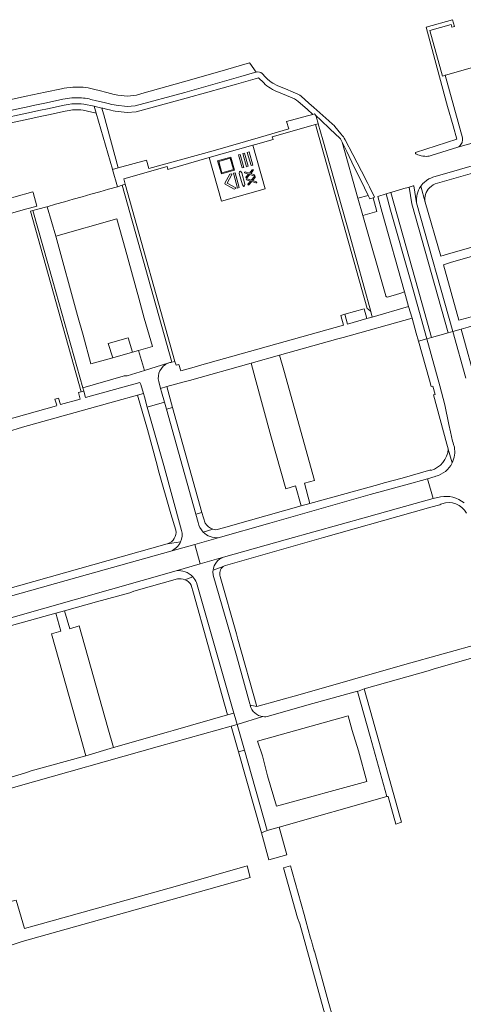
# Model space of a CAD drawing. Extents: x 146402 to 164798, y 455483 to 464134.
# Tile 497 of 575: x 156604 to 156751, y 463084 to 463411. Entities that reach past the tile are written whole.
import ezdxf

# ---------------------------------------------------------------- set-up
doc = ezdxf.new("R2010")
doc.units = 0
doc.header["$LTSCALE"] = 0.2
for name, color, linetype, lineweight in [('B-XX-VH-VERHARDING_ASFALT-GV', 252, 'CONTINUOUS', 18), ('B-XX-VH-VERHARDING_BETONSTRAATSTEEN-GV', 252, 'CONTINUOUS', 18), ('B-XX-VH-VERHARDING_SIERBESTRATING-GV', 252, 'CONTINUOUS', 18), ('B-XX-VH-VERHARDING_TEGEL-GV', 252, 'CONTINUOUS', 18)]:
    doc.layers.add(name, color=color, linetype=linetype, lineweight=lineweight)

msp = doc.modelspace()

# ---------------------------------------------------------------- linework, layer by layer
at = {"layer": 'B-XX-VH-VERHARDING_ASFALT-GV'}
for points in [[(156627.225, 463384.094), (156629.097, 463383.641), (156631.621, 463383.055), (156632.909, 463382.713), (156634.222, 463382.394), (156634.964, 463382.248), (156635.605, 463382.134), (156639.309, 463381.731), (156641.95, 463381.946), (156658.401, 463386.412), (156672.419, 463390.37), (156677.036, 463391.68), (156680.856, 463392.764), (156682.175, 463393.129), (156680.009, 463396.092), (156679.943, 463396.182), (156671.98, 463393.909), (156665.357, 463392.039), (156658.01, 463389.966), (156644.164, 463386.085), (156642.394, 463385.473), (156641.421, 463385.372), (156639.355, 463385.157), (156636.205, 463385.5), (156635.593, 463385.609), (156634.956, 463385.734), (156633.752, 463386.027), (156632.513, 463386.356), (156630.015, 463387.043), (156628.513, 463387.433), (156627.209, 463387.735)], [(156620.355, 463388.095), (156619.168, 463387.951), (156618.356, 463387.815), (156617.491, 463387.65), (156611.985, 463386.467), (156605.723, 463385.133), (156600.213, 463383.959), (156596.594, 463383.186)], [(156484.466, 463348.513), (156485.883, 463348.817), (156487.337, 463349.16), (156488.778, 463349.516), (156490.524, 463349.985), (156499.583, 463352.542), (156509.543, 463355.362), (156518.193, 463357.821), (156529.932, 463361.122), (156542.948, 463364.803), (156570.53, 463372.62), (156583.02, 463376.164), (156587.34, 463377.389), (156589.207, 463377.905), (156590.291, 463378.188), (156591.784, 463378.53), (156595.994, 463379.441), (156603.494, 463381.057), (156605.676, 463381.527), (156608.623, 463382.162), (156612.508, 463383.001), (156617.914, 463384.146)], [(156620.915, 463384.577), (156622.171, 463384.64)]]:
    msp.add_lwpolyline(points, dxfattribs=at)
for points in [[(156627.209, 463387.735, 0.0776193), (156620.355, 463388.095)], [(156617.914, 463384.146, -0.0443138), (156620.915, 463384.577)], [(156622.171, 463384.64, -0.0712119), (156627.225, 463384.094)]]:
    msp.add_lwpolyline(points, format="xyb", dxfattribs=at)
for points in [[(156726.832, 463353.173), (156726.771, 463353.155), (156725.297, 463352.722), (156726.811, 463347.344), (156733.491, 463323.625), (156736.39, 463313.392), (156738.823, 463304.612), (156740.365, 463305.04), (156737.931, 463313.824), (156735.031, 463324.06)], [(156740.365, 463305.04), (156745.899, 463306.574), (156733.874, 463349.428), (156732.973, 463354.973), (156732.595, 463354.862), (156731.241, 463354.465), (156730.532, 463354.258), (156727.253, 463353.297), (156726.832, 463353.173), (156735.031, 463324.06), (156737.931, 463313.824)], [(156734.52, 463355.427), (156734.287, 463355.358), (156732.973, 463354.973), (156733.874, 463349.428), (156745.899, 463306.574), (156747.441, 463307.001), (156735.439, 463349.774)], [(156740.951, 463251.543), (156739.119, 463258.14), (156731.897, 463256.165), (156719.969, 463252.852), (156686.639, 463243.364), (156669.525, 463238.553), (156661.703, 463236.337), (156663.547, 463229.857), (156671.28, 463232.056), (156692.563, 463238.082), (156718.835, 463245.426), (156735.007, 463249.885)], [(156661.703, 463236.337), (156653.774, 463234.094), (156626.057, 463226.307), (156600.477, 463219.182), (156578.723, 463212.995), (156580.629, 463206.296), (156600.589, 463211.943), (156655.502, 463227.57), (156655.523, 463227.574), (156663.547, 463229.857)]]:
    msp.add_lwpolyline(points, close=True, dxfattribs=at)
at = {"layer": 'B-XX-VH-VERHARDING_BETONSTRAATSTEEN-GV'}
for points in [[(156749.143, 463368.186), (156782.832, 463377.697), (156803.61, 463383.653), (156798.421, 463402.158), (156780.139, 463396.89), (156778.901, 463401.258), (156761.549, 463396.391), (156761.458, 463396.736), (156745.015, 463392.128), (156744.984, 463392.12), (156750.712, 463371.346), (156750.743, 463370.995), (156750.743, 463370.782), (156750.707, 463370.431), (156750.614, 463370.013), (156750.547, 463369.813), (156750.405, 463369.488), (156750.143, 463369.066), (156749.872, 463368.746), (156749.556, 463368.457), (156749.325, 463368.293)], [(156641.056, 463300.129), (156643.072, 463300.706), (156647.667, 463302.017), (156644.907, 463311.47), (156643.138, 463318.084), (156638.583, 463334.533), (156635.796, 463344.408), (156615.512, 463338.635), (156622.792, 463312.342), (156624.681, 463305.759), (156627.236, 463296.337), (156634.475, 463298.302), (156633.004, 463303.031), (156639.587, 463304.978)], [(156685.845, 463159.457), (156688.854, 463149.439), (156718.858, 463157.577), (156716.09, 463167.79), (156714.001, 463174.559), (156712.73, 463179.399), (156682.627, 463171.057), (156684.192, 463166.168)], [(156685.845, 463159.457), (156684.192, 463166.168), (156682.627, 463171.057), (156712.73, 463179.399), (156714.001, 463174.559), (156716.09, 463167.79), (156718.858, 463157.577), (156688.854, 463149.439)]]:
    msp.add_lwpolyline(points, close=True, dxfattribs=at)
for points in [[(156725.225, 463318.882), (156717.592, 463345.536), (156715.898, 463351.279), (156710.684, 463369.9), (156710.145, 463370.996), (156710.051, 463371.113), (156706.615, 463374.358), (156703.608, 463377.212), (156701.978, 463378.795), (156702.604, 463376.539), (156702.754, 463375.999), (156704.246, 463370.621), (156713.254, 463338.907), (156720.221, 463313.68), (156720.731, 463311.833), (156732.748, 463315.34), (156731.403, 463320.149), (156729.827, 463319.686), (156725.721, 463318.48)], [(156654.105, 463296.847), (156637.621, 463355.635), (156636.035, 463355.082), (156633.097, 463354.249), (156630.161, 463353.417), (156627.225, 463352.585), (156624.29, 463351.754), (156621.354, 463350.922), (156618.418, 463350.09), (156615.482, 463349.258), (156612.725, 463348.476), (156615.512, 463338.635), (156635.796, 463344.408), (156638.583, 463334.533), (156643.138, 463318.084), (156644.907, 463311.47), (156647.667, 463302.017), (156643.072, 463300.706), (156645.081, 463294.124), (156652.831, 463296.487), (156652.862, 463296.499)], [(156643.072, 463300.706), (156641.056, 463300.129), (156634.475, 463298.302), (156627.236, 463296.337), (156624.681, 463305.759), (156622.792, 463312.342), (156615.512, 463338.635), (156612.725, 463348.476), (156612.547, 463348.426), (156609.611, 463347.594), (156607.97, 463347.189), (156614.524, 463323.764), (156624.524, 463288.367), (156637.948, 463292.229)], [(156725.248, 463318.763), (156725.225, 463318.882)], [(156639.25, 463292.341), (156645.081, 463294.124), (156643.072, 463300.706)], [(156662.85, 463243.607), (156662.068, 463246.377), (156657.615, 463262.156), (156652.292, 463281.227), (156651.64, 463283.564), (156645.969, 463281.868), (156651.397, 463262.526), (156657.352, 463241)], [(156653.774, 463234.094), (156661.703, 463236.337), (156669.525, 463238.553)], [(156671.28, 463232.056), (156663.547, 463229.857), (156655.523, 463227.574)], [(156680.065, 463183.354), (156675.556, 463199.427), (156667.867, 463226.108)], [(156662.315, 463223.638), (156674.763, 463180.309), (156675.19, 463178.824), (156675.841, 463176.537), (156684.402, 463179.142)], [(156689.776, 463142.458), (156725.594, 463152.584), (156719.961, 463172.519), (156715.827, 463187.514), (156715.8, 463187.615), (156698.971, 463182.958), (156686.277, 463179.252)], [(156684.402, 463179.142), (156675.841, 463176.537), (156678.271, 463167.986), (156685.841, 463141.346), (156689.776, 463142.458)]]:
    msp.add_lwpolyline(points, dxfattribs=at)
for points in [[(156725.721, 463318.48, -0.3652781), (156725.248, 463318.763)], [(156652.862, 463296.499, -0.0610844), (156654.105, 463296.847)], [(156637.948, 463292.229, -0.0613861), (156639.25, 463292.341)], [(156664.513, 463240.444, -0.1445775), (156662.85, 463243.607)], [(156657.352, 463241, -0.1666314), (156657, 463237.183)], [(156669.525, 463238.553, -0.2229022), (156664.513, 463240.444)], [(156657, 463237.183, -0.1961999), (156653.774, 463234.094)], [(156667.792, 463227.746, -0.2910831), (156671.28, 463232.056)], [(156655.523, 463227.574, -0.2485394), (156661.087, 463225.593)], [(156661.087, 463225.593, -0.0920569), (156662.315, 463223.638)], [(156667.867, 463226.108, -0.0799756), (156667.792, 463227.746)], [(156680.155, 463182.909, -0.0220256), (156680.065, 463183.354)], [(156684.402, 463179.142, -0.3087084), (156680.155, 463182.909)], [(156686.277, 463179.252, -0.0938877), (156684.402, 463179.142)]]:
    msp.add_lwpolyline(points, format="xyb", dxfattribs=at)
at = {"layer": 'B-XX-VH-VERHARDING_SIERBESTRATING-GV'}
msp.add_lwpolyline([(156598.109, 463375.799), (156605.343, 463377.346), (156610.869, 463378.521), (156613.175, 463379.013), (156618.69, 463380.2), (156619.958, 463380.419), (156621.111, 463380.583), (156622.042, 463380.653), (156622.854, 463380.66), (156623.838, 463380.597), (156624.594, 463380.502), (156628.976, 463379.573), (156628.331, 463381.799), (156624.844, 463382.486), (156624.028, 463382.589), (156622.909, 463382.661), (156621.957, 463382.652), (156620.895, 463382.572), (156619.647, 463382.395), (156618.309, 463382.164), (156612.756, 463380.969), (156610.452, 463380.477), (156604.926, 463379.302), (156597.689, 463377.754)], dxfattribs=at)
msp.add_lwpolyline([(156718.875, 463311.298), (156718.01, 463314.548), (156711.607, 463312.745), (156712.516, 463309.51)], close=True, dxfattribs=at)
at = {"layer": 'B-XX-VH-VERHARDING_TEGEL-GV'}
for points in [[(156735.062, 463366.145), (156735.179, 463366.072), (156735.458, 463365.915), (156735.867, 463365.719), (156736.245, 463365.568), (156736.93, 463365.364), (156737.53, 463365.248), (156738.138, 463365.191), (156738.645, 463365.186), (156739.156, 463365.222), (156739.658, 463365.297), (156740.254, 463365.439), (156749.143, 463368.186), (156749.325, 463368.293), (156749.556, 463368.457), (156749.872, 463368.746), (156750.143, 463369.066), (156750.405, 463369.488), (156750.547, 463369.813), (156750.614, 463370.013), (156750.707, 463370.431), (156750.743, 463370.782), (156750.743, 463370.995), (156750.712, 463371.346), (156744.984, 463392.12), (156744.054, 463391.857), (156739.814, 463407.013), (156746.903, 463408.995), (156747.174, 463408.035), (156748.055, 463408.282), (156747.368, 463410.561), (156738.601, 463408.025), (156742.25, 463394.475), (156745.763, 463381.761), (156747.581, 463375.342), (156748.831, 463370.93), (156735.079, 463366.472)], [(156631.461, 463379.004), (156631.37, 463379.34), (156630.859, 463381.223), (156628.655, 463381.735), (156628.331, 463381.799), (156628.976, 463379.573), (156634.391, 463360.884), (156634.406, 463360.831), (156636.256, 463361.346)], [(156636.035, 463355.082), (156637.621, 463355.635), (156638.618, 463355.915), (156638.107, 463357.733), (156652.507, 463361.782), (156652.777, 463360.826), (156666.5, 463364.8), (156680.99, 463368.9), (156681.952, 463369.163), (156687.736, 463370.741), (156687.467, 463371.693), (156701.814, 463375.737), (156702.754, 463375.999), (156702.604, 463376.539), (156701.978, 463378.795), (156701.481, 463379.278), (156700.943, 463379.13), (156699.179, 463378.646), (156692.252, 463376.745), (156692.991, 463374.32), (156683.565, 463371.557), (156667.886, 463367.05), (156646.497, 463361.177), (156645.649, 463363.961), (156636.256, 463361.346), (156634.406, 463360.831)], [(156680.99, 463368.9), (156666.5, 463364.8), (156670.62, 463350.28), (156685.14, 463354.36)], [(156678.08, 463361.51), (156676.85, 463365.85), (156676.29, 463365.69), (156677.51, 463361.35)], [(156678.08, 463361.51), (156677.51, 463361.35), (156676.29, 463365.69), (156676.85, 463365.85)], [(156678.95, 463361.72), (156679.52, 463361.88), (156678.31, 463366.26), (156677.74, 463366.1)], [(156678.95, 463361.72), (156677.74, 463366.1), (156678.31, 463366.26), (156679.52, 463361.88)], [(156679.18, 463366.51), (156679.76, 463366.67), (156681, 463362.3), (156680.42, 463362.14)], [(156679.18, 463366.51), (156680.42, 463362.14), (156681, 463362.3), (156679.76, 463366.67)], [(156673.69, 463364.95), (156669.34, 463363.73), (156670.56, 463359.37), (156674.92, 463360.6)], [(156673.69, 463364.95), (156674.92, 463360.6), (156670.56, 463359.37), (156669.34, 463363.73)], [(156674.55, 463360.81), (156670.77, 463359.74), (156669.71, 463363.52), (156673.48, 463364.58)], [(156674.55, 463360.81), (156673.48, 463364.58), (156669.71, 463363.52), (156670.77, 463359.74)], [(156674.06, 463359.11), (156674, 463359.41), (156673.41, 463359.23), (156671.73, 463356.25), (156671.8, 463355.97), (156674.82, 463354.3), (156675.4, 463354.47), (156675.33, 463354.76), (156672.5, 463356.33)], [(156674.06, 463359.11), (156672.5, 463356.33), (156675.33, 463354.76), (156675.4, 463354.47), (156674.82, 463354.3), (156671.8, 463355.97), (156671.73, 463356.25), (156673.41, 463359.23), (156674, 463359.41)], [(156674.58, 463359.55), (156675.97, 463354.65), (156676.54, 463354.81), (156675.15, 463359.71)], [(156674.58, 463359.55), (156675.15, 463359.71), (156676.54, 463354.81), (156675.97, 463354.65)], [(156676.91, 463360.22), (156676.6, 463360.14), (156676.5, 463359.49), (156677.54, 463355.69), (156678, 463355.2), (156678.29, 463355.28), (156678.41, 463355.95), (156677.35, 463359.71)], [(156676.91, 463360.22), (156677.35, 463359.71), (156678.41, 463355.95), (156678.29, 463355.28), (156678, 463355.2), (156677.54, 463355.69), (156676.5, 463359.49), (156676.6, 463360.14)], [(156679.07, 463358.02), (156678.78, 463357.94), (156678.7, 463358.23), (156679.59, 463359.26), (156678.3, 463359.68), (156678.22, 463359.97), (156678.51, 463360.05), (156679.88, 463359.6), (156680.82, 463360.69), (156681.11, 463360.77), (156681.19, 463360.49), (156680.31, 463359.46), (156681.6, 463359.05), (156681.68, 463358.76), (156681.39, 463358.68), (156680.02, 463359.12)], [(156679.07, 463358.02), (156680.02, 463359.12), (156681.39, 463358.68), (156681.68, 463358.76), (156681.6, 463359.05), (156680.31, 463359.46), (156681.19, 463360.49), (156681.11, 463360.77), (156680.82, 463360.69), (156679.88, 463359.6), (156678.51, 463360.05), (156678.22, 463359.97), (156678.3, 463359.68), (156679.59, 463359.26), (156678.7, 463358.23), (156678.78, 463357.94)], [(156637.621, 463355.635), (156654.105, 463296.847), (156655.134, 463297.119), (156638.618, 463355.915)], [(156682.26, 463356.72), (156680.95, 463357.13), (156681.84, 463358.18), (156681.76, 463358.47), (156681.47, 463358.39), (156680.52, 463357.27), (156679.14, 463357.71), (156678.85, 463357.62), (156678.94, 463357.34), (156680.23, 463356.93), (156679.37, 463355.91), (156679.46, 463355.62), (156679.75, 463355.7), (156680.66, 463356.79), (156682.06, 463356.35), (156682.35, 463356.43)], [(156682.26, 463356.72), (156682.35, 463356.43), (156682.06, 463356.35), (156680.66, 463356.79), (156679.75, 463355.7), (156679.46, 463355.62), (156679.37, 463355.91), (156680.23, 463356.93), (156678.94, 463357.34), (156678.85, 463357.62), (156679.14, 463357.71), (156680.52, 463357.27), (156681.47, 463358.39), (156681.76, 463358.47), (156681.84, 463358.18), (156680.95, 463357.13)], [(156565.4, 463333.12), (156568.1, 463323.79), (156568.63, 463321.57), (156582.92, 463325.65), (156580.14, 463335.59), (156594.605, 463339.603), (156593.32, 463344.177), (156605.902, 463347.724), (156606.863, 463347.995), (156609.302, 463348.683), (156608.027, 463353.184), (156607.967, 463353.396), (156601.554, 463351.648), (156596.838, 463350.292), (156566.268, 463341.789), (156567.142, 463338.751), (156563.809, 463337.813), (156564.315, 463335.99), (156564.93, 463333.81)], [(156736.068, 463303.849), (156738.823, 463304.612), (156736.39, 463313.392), (156733.491, 463323.625), (156726.811, 463347.344), (156725.297, 463352.722), (156722.519, 463351.908), (156724.014, 463346.562), (156731.403, 463320.149), (156732.748, 463315.34), (156733.917, 463311.467), (156735.328, 463306.474)], [(156720.995, 463351.461), (156719.853, 463351.126), (156719.459, 463351.953), (156719.335, 463352.207), (156715.898, 463351.279), (156717.592, 463345.536), (156722.26, 463346.918)], [(156624.524, 463288.367), (156614.524, 463323.764), (156607.97, 463347.189), (156607.156, 463346.959), (156624.036, 463286.99), (156624.842, 463287.214)], [(156641.056, 463300.129), (156639.587, 463304.978), (156633.004, 463303.031), (156634.475, 463298.302)], [(156691.979, 463254.831), (156695.24, 463255.73), (156697.067, 463249.119), (156699.97, 463249.965), (156698.203, 463256.635), (156701.523, 463257.503), (156691.279, 463294.164), (156689.88, 463299.146), (156680.424, 463296.474), (156681.784, 463291.507), (156687.026, 463272.363)], [(156650.364, 463288.133), (156650.675, 463287.02), (156651.64, 463283.564), (156652.292, 463281.227), (156654.331, 463281.797), (156652.453, 463288.715)], [(156664.049, 463246.938), (156654.331, 463281.797), (156652.292, 463281.227), (156657.615, 463262.156), (156662.068, 463246.377)], [(156632.867, 463175.42), (156623.342, 463209.259), (156620.168, 463208.333), (156618.457, 463214.29), (156615.584, 463213.477), (156617.265, 463207.521), (156614.092, 463206.654), (156623.607, 463172.834), (156625.495, 463166.125), (156634.716, 463168.85)], [(156718.07, 463188.425), (156715.827, 463187.514), (156719.961, 463172.519), (156725.594, 463152.584), (156725.953, 463152.667), (156728.499, 463143.418), (156730.447, 463144.099), (156729.788, 463146.445), (156720.754, 463178.581)], [(156673.827, 463175.929), (156675.841, 463176.537), (156675.19, 463178.824), (156674.763, 463180.309), (156672.644, 463179.703), (156654.564, 463174.544), (156653.036, 463174.065), (156634.716, 463168.85), (156625.495, 463166.125), (156607.387, 463161.115), (156605.859, 463160.606), (156602.566, 463159.556), (156588.053, 463155.491), (156586.37, 463155.014), (156587.365, 463151.483), (156589.063, 463151.959), (156592.421, 463152.954), (156592.997, 463153.125), (156595.758, 463153.943), (156602.264, 463155.869), (156650.033, 463169.293)], [(156675.841, 463176.537), (156673.827, 463175.929), (156676.267, 463167.418), (156678.271, 463167.986)], [(156683.898, 463140.556), (156685.841, 463141.346), (156678.271, 463167.986), (156676.267, 463167.418)], [(156685.841, 463141.346), (156683.898, 463140.556), (156686.355, 463131.628), (156692.282, 463133.31), (156689.776, 463142.458)], [(156561.2, 463091.947), (156565.956, 463093.307), (156577.238, 463096.544), (156601.383, 463103.472), (156604.386, 463104.461), (156607.2, 463105.275), (156665.628, 463121.661), (156680.132, 463125.781), (156679.13, 463129.583), (156655.164, 463122.8), (156608.36, 463109.667), (156605.147, 463108.766), (156602.426, 463118.196), (156598.794, 463117.275), (156597.116, 463116.887), (156592.998, 463115.787), (156595.559, 463105.926), (156560.081, 463095.859)], [(156700.24, 463105.628), (156698.623, 463111.391), (156698.06, 463113.396), (156694.056, 463127.67), (156693.498, 463129.654), (156691.192, 463128.923), (156695.859, 463112.384), (156696.59, 463110.37), (156705.479, 463078.344), (156712.497, 463053.056), (156714.935, 463053.75), (156712.593, 463061.902), (156707.349, 463080.156), (156706.721, 463082.344), (156706.068, 463084.693), (156701.467, 463101.245), (156701.417, 463101.422), (156700.864, 463103.4), (156700.507, 463104.675)]]:
    msp.add_lwpolyline(points, close=True, dxfattribs=at)
for points in [[(156682.175, 463393.129), (156680.856, 463392.764), (156677.036, 463391.68), (156672.419, 463390.37), (156658.401, 463386.412), (156641.95, 463381.946), (156639.309, 463381.731), (156635.605, 463382.134), (156634.964, 463382.248), (156634.222, 463382.394), (156632.909, 463382.713), (156631.621, 463383.055), (156629.097, 463383.641), (156627.225, 463384.094)], [(156710.684, 463369.9), (156711.146, 463368.962), (156712.208, 463366.775), (156714.72, 463361.631), (156716.867, 463357.28), (156719.335, 463352.207), (156719.459, 463351.953), (156719.853, 463351.126), (156720.995, 463351.461), (156721.49, 463351.606), (156719.787, 463355.045), (156719.245, 463356.132), (156717.096, 463360.264), (156714.258, 463365.746), (156711.718, 463370.635), (156711.399, 463371.244), (156711.137, 463371.622), (156710.819, 463372.017), (156710.265, 463372.679), (156708.239, 463375.104), (156708.01, 463375.378), (156707.466, 463375.912), (156706.29, 463377.007), (156701.289, 463381.422), (156699.644, 463382.892), (156697.137, 463385.118), (156696.617, 463385.476), (156695.971, 463385.839), (156694.465, 463386.513), (156691.836, 463387.571), (156689.355, 463388.547), (156687.682, 463389.532), (156687.149, 463389.857), (156686.597, 463390.256), (156685.916, 463390.83), (156685.244, 463391.499), (156684.138, 463392.693)], [(156597.689, 463377.754), (156604.926, 463379.302), (156610.452, 463380.477), (156612.756, 463380.969), (156618.309, 463382.164), (156619.647, 463382.395), (156620.895, 463382.572), (156621.957, 463382.652), (156622.909, 463382.661), (156624.028, 463382.589), (156624.844, 463382.486), (156628.331, 463381.799), (156628.655, 463381.735), (156630.859, 463381.223), (156631.149, 463381.156), (156632.426, 463380.817), (156633.802, 463380.482), (156634.604, 463380.325), (156635.328, 463380.196), (156639.282, 463379.766), (156642.289, 463380.011), (156658.914, 463384.523), (156666.125, 463386.481), (156675.592, 463389.162), (156681.781, 463390.91), (156682.932, 463391.235), (156684.645, 463389.549)], [(156689.567, 463386.444), (156694.889, 463384.241), (156695.488, 463383.89), (156696.091, 463383.444), (156699.085, 463380.832), (156700.943, 463379.13), (156701.481, 463379.278), (156701.978, 463378.795), (156703.608, 463377.212), (156706.615, 463374.358), (156710.051, 463371.113), (156710.145, 463370.996), (156710.684, 463369.9)], [(156617.914, 463384.146), (156612.508, 463383.001), (156608.623, 463382.162), (156605.676, 463381.527), (156603.494, 463381.057), (156595.994, 463379.441), (156591.784, 463378.53), (156590.291, 463378.188), (156589.207, 463377.905), (156587.34, 463377.389), (156583.02, 463376.164), (156570.53, 463372.62), (156542.948, 463364.803), (156529.932, 463361.122), (156518.193, 463357.821), (156509.543, 463355.362), (156499.583, 463352.542), (156490.524, 463349.985), (156488.778, 463349.516), (156487.337, 463349.16), (156485.883, 463348.817), (156484.466, 463348.513)], [(156622.171, 463384.64), (156620.915, 463384.577)], [(156720.221, 463313.68), (156713.254, 463338.907), (156704.246, 463370.621), (156702.754, 463375.999), (156701.814, 463375.737), (156702.017, 463375.018), (156719.029, 463314.611)], [(156792.075, 463372.989), (156776.332, 463368.467), (156740.881, 463358.284), (156740.138, 463357.995), (156739.53, 463357.688), (156738.698, 463357.197), (156737.97, 463356.555), (156737.565, 463356.155), (156736.823, 463355.236), (156738.33, 463349.968)], [(156742.396, 463356.236), (156773.442, 463365.112), (156775.373, 463365.664), (156776.781, 463360.669), (156778.361, 463361.154), (156776.983, 463366.12), (156784.283, 463368.144), (156792.452, 463370.541), (156794.269, 463370.541)], [(156746.024, 463332.768), (156743.457, 463332.037), (156738.33, 463349.968), (156736.823, 463355.236)], [(156735.439, 463349.774), (156747.441, 463307.001), (156750.235, 463307.775), (156752.626, 463308.462), (156786.598, 463318.223), (156788.564, 463318.788), (156787.75, 463321.809), (156785.831, 463321.249), (156767.552, 463315.918), (156752.036, 463311.486), (156749.51, 463310.764), (156744.333, 463329.194), (156746.739, 463329.887), (156780.659, 463339.664), (156782.453, 463340.181), (156781.755, 463343.022), (156780, 463342.515), (156762.037, 463337.33), (156746.024, 463332.768)], [(156709.263, 463304.576), (156711.032, 463305.054), (156733.917, 463311.467), (156732.748, 463315.34), (156720.731, 463311.833), (156718.875, 463311.298), (156712.516, 463309.51), (156711.607, 463312.745), (156710.292, 463312.375), (156711.201, 463309.141), (156663.351, 463295.7), (156662.255, 463295.392), (156657.068, 463293.935), (156656.463, 463296.093), (156655.498, 463295.822), (156655.134, 463297.119), (156654.105, 463296.847)], [(156720.107, 463313.806), (156720.221, 463313.68)], [(156755.465, 463288.987), (156750.235, 463307.775), (156747.441, 463307.001), (156751.769, 463291.577)], [(156649.736, 463290.382), (156650.364, 463288.133), (156652.453, 463288.715), (156658.226, 463290.288), (156659.961, 463290.736), (156680.424, 463296.474), (156689.88, 463299.146), (156709.263, 463304.576)], [(156746.676, 463273.732), (156746.208, 463276.135), (156744.852, 463282.703), (156743.142, 463289.028), (156738.823, 463304.612), (156736.068, 463303.849), (156739.736, 463290.843), (156740.24, 463288.793), (156740.813, 463288.919), (156741.589, 463286.138), (156741.034, 463285.97), (156745.514, 463269.654), (156745.962, 463268.021), (156745.961, 463268.006), (156747.24, 463263.37)], [(156652.862, 463296.499), (156652.831, 463296.487)], [(156599.466, 463273.736), (156604.435, 463275.21), (156635.539, 463283.909), (156642.73, 463285.924), (156644.676, 463286.475), (156643.858, 463289.392), (156643.437, 463290.077), (156625.432, 463285.074), (156624.842, 463287.214), (156624.036, 463286.99), (156623.071, 463286.719)], [(156623.071, 463286.719), (156623.66, 463284.585), (156617.096, 463282.774), (156616.49, 463284.864), (156615.257, 463284.511), (156615.871, 463282.526), (156615.778, 463282.32), (156569.613, 463269.407), (156568.416, 463269.071), (156562.032, 463267.281), (156561.397, 463269.426), (156560.418, 463269.155), (156560.125, 463270.208), (156558.703, 463269.746)], [(156644.994, 463285.34), (156644.676, 463286.475), (156642.73, 463285.924), (156645.995, 463274.467), (156649.192, 463262.621), (156649.725, 463260.736), (156649.73, 463260.737), (156653.754, 463246.496), (156655.417, 463241.064)], [(156657.352, 463241), (156651.397, 463262.526), (156645.969, 463281.868), (156644.994, 463285.34)], [(156747.24, 463263.37), (156745.961, 463268.006)], [(156747.986, 463268.585), (156747.708, 463269.561)], [(156740.212, 463260.882), (156740.153, 463261.076), (156730.656, 463258.379), (156724.679, 463256.735), (156722.855, 463256.259), (156699.97, 463249.965), (156697.067, 463249.119), (156673.612, 463242.536), (156671.757, 463242.001), (156668.705, 463241.158)], [(156669.525, 463238.553), (156686.639, 463243.364), (156719.969, 463252.852), (156731.897, 463256.165), (156739.119, 463258.14), (156741.609, 463258.865), (156741.866, 463258.957)], [(156740.951, 463251.543), (156735.007, 463249.885), (156718.835, 463245.426), (156692.563, 463238.082), (156671.28, 463232.056)], [(156743.435, 463252.183), (156740.951, 463251.543)], [(156671.917, 463229.335), (156704.517, 463238.674), (156734.287, 463247.018), (156740.131, 463248.654), (156743.164, 463249.502)], [(156664.049, 463246.938), (156662.068, 463246.377), (156662.85, 463243.607)], [(156665.198, 463243.359), (156664.049, 463246.938)], [(156664.513, 463240.444), (156667.753, 463241.378)], [(156667.753, 463241.378), (156664.513, 463240.444)], [(156657, 463237.183), (156652.684, 463236.542), (156652.536, 463236.499), (156598.816, 463221.355), (156597.577, 463221.001), (156592.902, 463219.664), (156591.633, 463219.301), (156586.999, 463217.975), (156585.836, 463217.643), (156581.197, 463216.316), (156579.828, 463215.924), (156575.853, 463214.787)], [(156652.684, 463236.542), (156657, 463237.183)], [(156576.467, 463212.353), (156578.723, 463212.995), (156600.477, 463219.182), (156626.057, 463226.307), (156653.774, 463234.094)], [(156667.792, 463227.746), (156671.22, 463228.993)], [(156671.22, 463228.993), (156667.792, 463227.746)], [(156655.523, 463227.574), (156655.502, 463227.57), (156600.589, 463211.943), (156580.629, 463206.296)], [(156661.087, 463225.593), (156658.455, 463224.622)], [(156658.455, 463224.622), (156661.087, 463225.593)], [(156667.867, 463226.108), (156675.556, 463199.427), (156680.065, 463183.354)], [(156682.404, 463182.537), (156676.069, 463204.839), (156675.594, 463206.634), (156670.213, 463225.642)], [(156574.209, 463201.581), (156577.608, 463202.73), (156577.689, 463202.758), (156577.815, 463202.798), (156583.046, 463204.293), (156589.432, 463206.118), (156592.547, 463207.008), (156594.022, 463207.429), (156600.842, 463209.378), (156615.584, 463213.477), (156618.457, 463214.29), (156629.113, 463217.288), (156640.127, 463220.309), (156641.535, 463220.76), (156655.993, 463224.852)], [(156660.573, 463222.805), (156661.305, 463220.191), (156670.863, 463186.061), (156672.644, 463179.703), (156674.763, 463180.309), (156662.315, 463223.638)], [(156686.277, 463179.252), (156698.971, 463182.958), (156715.8, 463187.615), (156715.827, 463187.514), (156718.07, 463188.425), (156739.29, 463194.365), (156740.969, 463194.93), (156764.827, 463201.744), (156763.761, 463205.456), (156756.972, 463203.552), (156731.495, 463196.409), (156696.741, 463186.542), (156682.404, 463182.537)], [(156682.404, 463182.537), (156680.155, 463182.909)], [(156680.155, 463182.909), (156682.404, 463182.537)]]:
    msp.add_lwpolyline(points, dxfattribs=at)
for points in [[(156684.138, 463392.693, 0.2445655), (156682.175, 463393.129)], [(156684.645, 463389.549, 0.0555165), (156686.889, 463387.81)], [(156686.889, 463387.81, 0.0464165), (156689.567, 463386.444)], [(156620.915, 463384.577, 0.0443138), (156617.914, 463384.146)], [(156627.225, 463384.094, 0.0712119), (156622.171, 463384.64)], [(156739.77, 463354.786, -0.1486202), (156742.396, 463356.236)], [(156736.823, 463355.236, 0.1805269), (156735.439, 463349.774)], [(156738.33, 463349.968, -0.2540571), (156739.77, 463354.786)], [(156719.029, 463314.611, -0.1120861), (156720.107, 463313.806)], [(156654.105, 463296.847, 0.0610844), (156652.862, 463296.499)], [(156652.831, 463296.487, 0.3658289), (156649.736, 463290.382)], [(156747.708, 463269.561, -0.0216185), (156746.676, 463273.732)], [(156745.961, 463268.006, -0.310649), (156740.212, 463260.882)], [(156747.24, 463263.37, 0.1599152), (156747.986, 463268.585)], [(156741.866, 463258.957, 0.2152867), (156747.24, 463263.37)], [(156751.197, 463250.129, 0.2123133), (156743.435, 463252.183)], [(156743.164, 463249.502, -0.0277839), (156743.857, 463249.805)], [(156743.857, 463249.805, -0.3750222), (156752.02, 463246.706)], [(156662.85, 463243.607, 0.1445775), (156664.513, 463240.444)], [(156667.753, 463241.378, -0.1684666), (156665.198, 463243.359)], [(156668.705, 463241.158, -0.0506293), (156667.753, 463241.378)], [(156655.417, 463241.064, -0.3916062), (156652.684, 463236.542)], [(156657, 463237.183, 0.1666314), (156657.352, 463241)], [(156664.513, 463240.444, 0.2229022), (156669.525, 463238.553)], [(156653.774, 463234.094, 0.1961999), (156657, 463237.183)], [(156671.28, 463232.056, 0.2910831), (156667.792, 463227.746)], [(156670.213, 463225.642, -0.3547945), (156671.22, 463228.993)], [(156671.22, 463228.993, -0.0720457), (156671.917, 463229.335)], [(156661.087, 463225.593, 0.2485394), (156655.523, 463227.574)], [(156655.993, 463224.852, -0.1454311), (156658.455, 463224.622)], [(156662.315, 463223.638, 0.0920569), (156661.087, 463225.593)], [(156667.792, 463227.746, 0.0799756), (156667.867, 463226.108)], [(156658.455, 463224.622, -0.1649177), (156660.573, 463222.805)], [(156680.065, 463183.354, 0.0220256), (156680.155, 463182.909)], [(156680.155, 463182.909, 0.3087084), (156684.402, 463179.142)], [(156684.402, 463179.142, 0.0938877), (156686.277, 463179.252)]]:
    msp.add_lwpolyline(points, format="xyb", dxfattribs=at)

doc.saveas('drawing.dxf')
